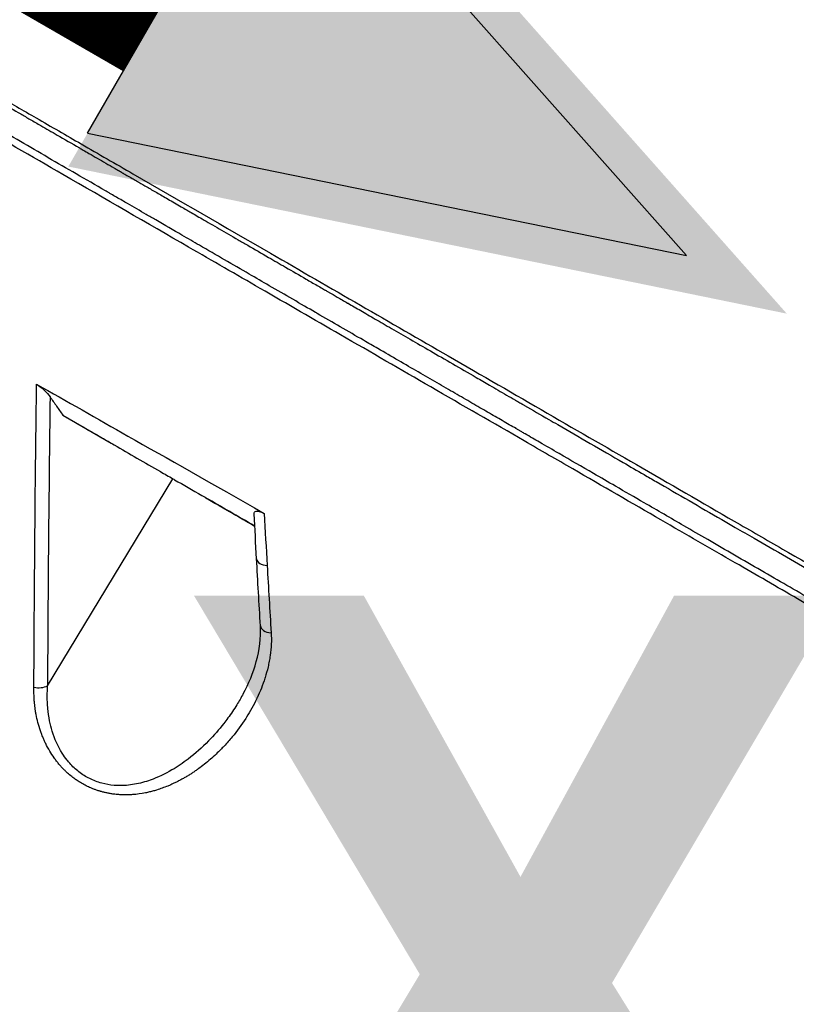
# Model space of a CAD drawing. Header units: millimetres. Extents: x 0 to 4378, y 0 to 2376.
# Tile 633 of 656: x 2643 to 2673, y 1868 to 1906. Entities that reach past the tile are written whole.
import ezdxf

# ---------------------------------------------------------------- set-up
doc = ezdxf.new("R2010")
doc.units = ezdxf.units.MM
doc.header["$LTSCALE"] = 0.2
doc.layers.add('01_Object Line', color=4, linetype='Continuous')
doc.layers.add('14_Mark', color=7, linetype='Continuous', true_color=0xe03c31)
doc.styles.add('Rainbow-5.0 Style', font='malgunsl.ttf')

# ---------------------------------------------------------------- blocks, each defined once
blk = doc.blocks.new('A$C0a0b2bc4')
for p, q in [((-93.401, 1031.705), (-91.502, 1030.609)), ((-94.005, 1021.067), (-89.073, 1029.203))]:
    blk.add_line(p, q)
for centre, major_axis, ratio, start_param, end_param in [((-86.528, 1027.737), (-2.208, 1.275), 0.000011, 0.968253, 1.882716), ((-86.528, 1027.737), (2.208, -1.275), 0.000011, 1.25924, 2.162548), ((564.612, 1445.782), (-444.386, -818.33), 0.582059, 5.527159, 5.529889), ((-85.281, 1026.091), (-0.499, -0.028), 0.593347, 0.021486, 1.372522), ((551.032, 1436.905), (-435.137, -801.078), 0.58213, 5.529952, 5.533564), ((-85.128, 1023.449), (-0.499, -0.03), 0.595351, 0, 0.000029), ((-85.128, 1023.449), (-0.499, -0.03), 0.595351, 0.000029, 1.379263), ((-94.352, 1021.283), (-0.5, 0.002), 0.595219, 1.191339, 2.340317)]:
    blk.add_ellipse(centre, major_axis=major_axis, ratio=ratio, start_param=start_param, end_param=end_param)
for points, knots in [([(-106.31, 1050.053), (-106.126, 1049.947), (-105.939, 1049.839), (-105.748, 1049.729), (-105.547, 1049.613), (-105.341, 1049.494), (-105.131, 1049.373), (-104.941, 1049.263), (-104.746, 1049.15), (-104.548, 1049.036), (-104.542, 1049.033), (-104.537, 1049.029), (-104.531, 1049.026), (-104.33, 1048.91), (-104.126, 1048.792), (-103.917, 1048.671), (-103.713, 1048.554), (-103.506, 1048.434), (-103.294, 1048.312), (-103.237, 1048.278), (-103.179, 1048.245), (-103.121, 1048.212), (-103.088, 1048.192), (-103.054, 1048.173), (-103.02, 1048.153), (-102.913, 1048.091), (-102.806, 1048.029), (-102.697, 1047.967), (-102.497, 1047.851), (-102.294, 1047.734), (-102.088, 1047.615), (-101.771, 1047.431), (-101.446, 1047.244), (-101.113, 1047.052), (-101, 1046.986), (-100.886, 1046.92), (-100.771, 1046.854), (-100.572, 1046.739), (-100.37, 1046.622), (-100.166, 1046.504), (-100.143, 1046.491), (-100.119, 1046.477), (-100.095, 1046.463), (-99.922, 1046.363), (-99.747, 1046.262), (-99.57, 1046.16), (-99.485, 1046.111), (-99.4, 1046.061), (-99.315, 1046.012), (-99.311, 1046.01), (-99.308, 1046.008), (-99.304, 1046.006), (-99.277, 1045.99), (-99.247, 1045.973), (-99.217, 1045.955), (-99.186, 1045.938), (-99.155, 1045.92), (-99.127, 1045.903), (-99.091, 1045.882), (-99.059, 1045.864), (-99.038, 1045.852), (-98.982, 1045.819), (-98.931, 1045.79), (-98.875, 1045.758), (-98.845, 1045.741), (-98.815, 1045.723), (-98.784, 1045.705), (-98.707, 1045.661), (-98.628, 1045.615), (-98.547, 1045.568), (-98.374, 1045.468), (-98.192, 1045.363), (-98, 1045.252), (-97.807, 1045.14), (-97.605, 1045.023), (-97.393, 1044.901), (-97.181, 1044.779), (-96.96, 1044.651), (-96.729, 1044.517), (-96.501, 1044.385), (-96.263, 1044.247), (-96.015, 1044.104), (-95.951, 1044.068), (-95.887, 1044.031), (-95.823, 1043.993), (-95.577, 1043.851), (-95.323, 1043.704), (-95.059, 1043.552), (-94.936, 1043.481), (-94.812, 1043.409), (-94.685, 1043.335), (-94.547, 1043.256), (-94.407, 1043.174), (-94.264, 1043.092), (-94.055, 1042.971), (-93.842, 1042.848), (-93.623, 1042.721), (-93.341, 1042.558), (-93.05, 1042.39), (-92.751, 1042.217), (-92.701, 1042.188), (-92.65, 1042.159), (-92.599, 1042.129), (-92.525, 1042.086), (-92.45, 1042.043), (-92.374, 1041.999), (-92.158, 1041.874), (-91.938, 1041.747), (-91.713, 1041.617), (-91.601, 1041.552), (-91.488, 1041.487), (-91.374, 1041.421), (-91.328, 1041.394), (-91.282, 1041.367), (-91.235, 1041.341), (-91.224, 1041.334), (-91.213, 1041.328), (-91.202, 1041.321), (-91.182, 1041.31), (-91.158, 1041.296), (-91.133, 1041.282), (-91.107, 1041.267), (-91.081, 1041.252), (-91.062, 1041.24), (-91.044, 1041.23), (-91.031, 1041.223), (-91.028, 1041.221), (-90.987, 1041.197), (-90.938, 1041.169), (-90.879, 1041.135), (-90.82, 1041.1), (-90.752, 1041.061), (-90.674, 1041.016), (-90.622, 1040.986), (-90.565, 1040.953), (-90.504, 1040.918), (-90.474, 1040.901), (-90.444, 1040.883), (-90.412, 1040.865), (-90.315, 1040.808), (-90.208, 1040.747), (-90.092, 1040.679), (-89.974, 1040.611), (-89.846, 1040.537), (-89.709, 1040.458), (-89.57, 1040.378), (-89.421, 1040.292), (-89.262, 1040.2), (-89.101, 1040.107), (-88.93, 1040.008), (-88.749, 1039.903), (-88.679, 1039.863), (-88.608, 1039.822), (-88.536, 1039.78), (-88.494, 1039.755), (-88.452, 1039.731), (-88.409, 1039.706), (-88.254, 1039.617), (-88.093, 1039.523), (-87.925, 1039.426), (-87.71, 1039.302), (-87.484, 1039.171), (-87.247, 1039.034), (-87.009, 1038.897), (-86.761, 1038.753), (-86.503, 1038.604), (-86.443, 1038.569), (-86.383, 1038.535), (-86.322, 1038.499), (-86.257, 1038.462), (-86.191, 1038.424), (-86.124, 1038.385), (-85.861, 1038.233), (-85.588, 1038.075), (-85.304, 1037.911), (-85.087, 1037.785), (-84.864, 1037.656), (-84.636, 1037.524), (-84.372, 1037.372), (-84.101, 1037.215), (-83.823, 1037.054), (-83.684, 1036.974), (-83.543, 1036.892), (-83.4, 1036.809), (-83.328, 1036.768), (-83.256, 1036.726), (-83.184, 1036.685), (-83.157, 1036.669), (-83.131, 1036.654), (-83.104, 1036.638), (-83.094, 1036.633), (-83.085, 1036.627), (-83.075, 1036.622), (-83.058, 1036.612), (-83.035, 1036.598), (-83.014, 1036.586), (-82.995, 1036.575), (-82.978, 1036.565), (-82.969, 1036.56), (-82.942, 1036.545), (-82.939, 1036.543), (-82.924, 1036.534), (-82.826, 1036.478), (-82.72, 1036.416), (-82.606, 1036.35), (-82.48, 1036.277), (-82.344, 1036.199), (-82.199, 1036.115), (-82.193, 1036.111), (-82.187, 1036.108), (-82.181, 1036.104), (-82.026, 1036.015), (-81.86, 1035.919), (-81.683, 1035.817), (-81.504, 1035.713), (-81.314, 1035.603), (-81.113, 1035.487), (-80.91, 1035.369), (-80.695, 1035.245), (-80.469, 1035.115), (-80.236, 1034.979), (-79.99, 1034.837), (-79.733, 1034.689), (-79.479, 1034.542), (-79.214, 1034.389), (-78.939, 1034.23), (-78.657, 1034.067), (-78.364, 1033.897), (-78.059, 1033.721), (-77.765, 1033.551), (-77.46, 1033.374), (-77.145, 1033.192), (-76.97, 1033.091), (-76.793, 1032.989), (-76.612, 1032.884), (-76.393, 1032.757), (-76.169, 1032.628), (-75.941, 1032.496), (-75.827, 1032.43), (-75.711, 1032.363), (-75.595, 1032.296), (-75.537, 1032.262), (-75.478, 1032.229), (-75.42, 1032.195), (-75.397, 1032.181), (-75.368, 1032.165), (-75.341, 1032.149), (-75.337, 1032.147), (-75.333, 1032.144), (-75.329, 1032.142), (-75.297, 1032.124), (-75.268, 1032.107), (-75.251, 1032.097), (-75.248, 1032.095), (-75.245, 1032.094), (-75.243, 1032.092), (-74.928, 1031.91), (-74.608, 1031.725), (-74.282, 1031.537), (-74.167, 1031.47), (-74.051, 1031.403), (-73.934, 1031.335), (-73.514, 1031.092), (-73.086, 1030.845), (-72.65, 1030.593), (-72.226, 1030.347), (-71.795, 1030.098), (-71.357, 1029.845), (-71.086, 1029.688), (-70.812, 1029.529), (-70.535, 1029.369), (-70.378, 1029.278), (-70.22, 1029.187), (-70.061, 1029.095), (-69.634, 1028.848), (-69.202, 1028.599), (-68.765, 1028.346), (-68.341, 1028.1), (-67.912, 1027.853), (-67.479, 1027.602), (-67.303, 1027.5), (-67.126, 1027.398), (-66.948, 1027.295), (-66.701, 1027.152), (-66.453, 1027.009), (-66.204, 1026.865), (-65.784, 1026.622), (-65.359, 1026.376), (-64.932, 1026.13), (-64.515, 1025.888), (-64.095, 1025.646), (-63.673, 1025.402), (-63.626, 1025.374), (-63.578, 1025.347), (-63.53, 1025.319), (-63.514, 1025.31), (-63.498, 1025.301), (-63.483, 1025.292), (-63.072, 1025.054), (-62.659, 1024.815), (-62.244, 1024.576), (-61.999, 1024.434), (-61.754, 1024.292), (-61.508, 1024.15), (-61.103, 1023.916), (-60.696, 1023.681), (-60.289, 1023.445), (-60.229, 1023.41), (-60.169, 1023.376), (-60.109, 1023.341), (-59.649, 1023.075), (-59.188, 1022.808), (-58.726, 1022.541), (-58.272, 1022.278), (-57.817, 1022.015), (-57.362, 1021.752), (-57.318, 1021.727), (-57.274, 1021.701), (-57.231, 1021.676), (-56.826, 1021.442), (-56.422, 1021.209), (-56.019, 1020.975), (-55.578, 1020.721), (-55.138, 1020.466), (-54.7, 1020.213), (-54.587, 1020.148), (-54.475, 1020.083), (-54.362, 1020.018), (-54.046, 1019.835), (-53.731, 1019.653), (-53.417, 1019.471), (-52.996, 1019.228), (-52.577, 1018.985), (-52.161, 1018.745), (-52.003, 1018.654), (-51.847, 1018.563), (-51.69, 1018.473), (-51.477, 1018.35), (-51.265, 1018.227), (-51.054, 1018.105), (-51.016, 1018.083), (-50.978, 1018.061), (-50.94, 1018.039), (-50.874, 1018.001), (-50.807, 1017.962), (-50.741, 1017.924), (-50.637, 1017.864), (-50.534, 1017.804), (-50.43, 1017.744)], [0, 0, 0, 0, 0.011661, 0.011661, 0.011661, 0.0239333, 0.0239333, 0.0239333, 0.0350821, 0.0350821, 0.0350821, 0.0354059, 0.0354059, 0.0354059, 0.0467022, 0.0467022, 0.0467022, 0.0577534, 0.0577534, 0.0577534, 0.0607503, 0.0607503, 0.0607503, 0.0625, 0.0625, 0.0625, 0.0679972, 0.0679972, 0.0679972, 0.078125, 0.078125, 0.078125, 0.09375, 0.09375, 0.09375, 0.09908, 0.09908, 0.09908, 0.1083025, 0.1083025, 0.1083025, 0.109375, 0.109375, 0.109375, 0.1171875, 0.1171875, 0.1171875, 0.1209386, 0.1209386, 0.1209386, 0.1210938, 0.1210938, 0.1210938, 0.1222584, 0.1222584, 0.1222584, 0.123429, 0.123429, 0.123429, 0.1249139, 0.1249139, 0.1249139, 0.1290167, 0.1290167, 0.1290167, 0.1312453, 0.1312453, 0.1312453, 0.1368168, 0.1368168, 0.1368168, 0.1487201, 0.1487201, 0.1487201, 0.1606847, 0.1606847, 0.1606847, 0.1726306, 0.1726306, 0.1726306, 0.1844657, 0.1844657, 0.1844657, 0.1875, 0.1875, 0.1875, 0.1990051, 0.1990051, 0.1990051, 0.2043629, 0.2043629, 0.2043629, 0.2102046, 0.2102046, 0.2102046, 0.21875, 0.21875, 0.21875, 0.2297866, 0.2297866, 0.2297866, 0.2316491, 0.2316491, 0.2316491, 0.234375, 0.234375, 0.234375, 0.2421875, 0.2421875, 0.2421875, 0.2460938, 0.2460938, 0.2460938, 0.247666, 0.247666, 0.247666, 0.2480469, 0.2480469, 0.2480469, 0.2486974, 0.2486974, 0.2486974, 0.2493816, 0.2493816, 0.2493816, 0.25, 0.25, 0.25, 0.2582373, 0.2582373, 0.2582373, 0.2665183, 0.2665183, 0.2665183, 0.2721341, 0.2721341, 0.2721341, 0.2748552, 0.2748552, 0.2748552, 0.2832604, 0.2832604, 0.2832604, 0.2917918, 0.2917918, 0.2917918, 0.300406, 0.300406, 0.300406, 0.3091533, 0.3091533, 0.3091533, 0.3125, 0.3125, 0.3125, 0.3144351, 0.3144351, 0.3144351, 0.3214271, 0.3214271, 0.3214271, 0.3304153, 0.3304153, 0.3304153, 0.3394323, 0.3394323, 0.3394323, 0.3415145, 0.3415145, 0.3415145, 0.34375, 0.34375, 0.34375, 0.3525944, 0.3525944, 0.3525944, 0.359375, 0.359375, 0.359375, 0.3671875, 0.3671875, 0.3671875, 0.3710937, 0.3710937, 0.3710937, 0.3730469, 0.3730469, 0.3730469, 0.3737652, 0.3737652, 0.3737652, 0.3740234, 0.3740234, 0.3740234, 0.3744853, 0.3744853, 0.3744853, 0.3749146, 0.3749146, 0.3749146, 0.3763397, 0.3763397, 0.3763397, 0.3858084, 0.3858084, 0.3858084, 0.3962934, 0.3962934, 0.3962934, 0.396733, 0.396733, 0.396733, 0.4078902, 0.4078902, 0.4078902, 0.4192071, 0.4192071, 0.4192071, 0.4306891, 0.4306891, 0.4306891, 0.4425915, 0.4425915, 0.4425915, 0.4543333, 0.4543333, 0.4543333, 0.4663363, 0.4663363, 0.4663363, 0.4779481, 0.4779481, 0.4779481, 0.484375, 0.484375, 0.484375, 0.4921875, 0.4921875, 0.4921875, 0.4960937, 0.4960937, 0.4960937, 0.4980469, 0.4980469, 0.4980469, 0.4988177, 0.4988177, 0.4988177, 0.4989313, 0.4989313, 0.4989313, 0.4998287, 0.4998287, 0.4998287, 0.5, 0.5, 0.5, 0.5230626, 0.5230626, 0.5230626, 0.53125, 0.53125, 0.53125, 0.5607345, 0.5607345, 0.5607345, 0.589414, 0.589414, 0.589414, 0.6071965, 0.6071965, 0.6071965, 0.6173194, 0.6173194, 0.6173194, 0.6445007, 0.6445007, 0.6445007, 0.6708755, 0.6708755, 0.6708755, 0.6816182, 0.6816182, 0.6816182, 0.6965258, 0.6965258, 0.6965258, 0.7217089, 0.7217089, 0.7217089, 0.7462989, 0.7462989, 0.7462989, 0.7490766, 0.7490766, 0.7490766, 0.75, 0.75, 0.75, 0.7738919, 0.7738919, 0.7738919, 0.7880059, 0.7880059, 0.7880059, 0.8112513, 0.8112513, 0.8112513, 0.8146629, 0.8146629, 0.8146629, 0.8408928, 0.8408928, 0.8408928, 0.8667147, 0.8667147, 0.8667147, 0.8691987, 0.8691987, 0.8691987, 0.892148, 0.892148, 0.892148, 0.9172113, 0.9172113, 0.9172113, 0.9236579, 0.9236579, 0.9236579, 0.9417606, 0.9417606, 0.9417606, 0.9660294, 0.9660294, 0.9660294, 0.9751912, 0.9751912, 0.9751912, 0.987671, 0.987671, 0.987671, 0.9899061, 0.9899061, 0.9899061, 0.9938528, 0.9938528, 0.9938528, 1, 1, 1, 1]), ([(-105.995, 1050.062), (-105.958, 1050.04), (-105.942, 1050.031), (-105.891, 1050.001), (-105.864, 1049.986), (-105.785, 1049.94), (-105.733, 1049.91), (-105.574, 1049.818), (-105.468, 1049.757), (-105.147, 1049.572), (-104.931, 1049.447), (-104.277, 1049.07), (-103.833, 1048.813), (-102.474, 1048.028), (-101.54, 1047.489), (-99.946, 1046.569), (-99.298, 1046.195), (-97.769, 1045.312), (-96.882, 1044.8), (-95.475, 1043.988), (-94.962, 1043.691), (-93.857, 1043.054), (-93.267, 1042.713), (-91.998, 1041.98), (-91.321, 1041.589), (-88.831, 1040.152), (-87.023, 1039.108), (-82.856, 1036.702), (-80.51, 1035.348), (-75.6, 1032.513), (-73.045, 1031.037), (-69.289, 1028.869), (-68.001, 1028.125), (-66.11, 1027.033), (-65.477, 1026.668), (-63.493, 1025.523), (-62.176, 1024.762), (-59.38, 1023.148), (-57.919, 1022.304), (-55.625, 1020.98), (-54.753, 1020.476), (-53.033, 1019.483), (-52.191, 1018.997), (-51.179, 1018.413), (-50.978, 1018.297), (-50.661, 1018.114), (-50.514, 1018.029), (-50.268, 1017.887), (-50.137, 1017.811), (-49.871, 1017.658), (-49.804, 1017.619), (-49.44, 1017.409), (-49.308, 1017.333), (-49.106, 1017.216), (-49.035, 1017.175), (-48.843, 1017.064), (-48.724, 1016.995), (-48.446, 1016.835), (-48.294, 1016.747), (-47.93, 1016.537), (-47.695, 1016.401), (-46.52, 1015.723), (-45.625, 1015.206), (-44.33, 1014.458), (-43.887, 1014.203), (-42.647, 1013.487), (-41.9, 1013.055), (-40.61, 1012.311), (-40.056, 1011.991), (-39.348, 1011.582), (-39.14, 1011.462), (-38.57, 1011.133), (-38.251, 1010.948), (-37.759, 1010.664), (-37.578, 1010.56), (-37.343, 1010.424), (-37.282, 1010.389), (-37.277, 1010.386), (-37.277, 1010.386), (-37.277, 1010.386)], [0.000001, 0.000001, 0.000001, 0.000001, 0.015698, 0.015698, 0.031818, 0.031818, 0.064059, 0.064059, 0.128532, 0.128532, 0.257452, 0.257452, 0.515099, 0.515099, 1.03173, 1.03173, 1.376496, 1.376496, 1.83577, 1.83577, 2.097678, 2.097678, 2.396491, 2.396491, 2.737987, 2.737987, 3.650672, 3.650672, 4.866181, 4.866181, 6.274758, 6.274758, 7.036133, 7.036133, 7.4269, 7.4269, 8.279336, 8.279336, 9.300988, 9.300988, 9.960545, 9.960545, 10.647335, 10.647335, 10.810675, 10.810675, 10.926622, 10.926622, 11.059277, 11.059277, 11.195672, 11.195672, 11.271859, 11.271859, 11.313665, 11.313665, 11.383447, 11.383447, 11.476764, 11.476764, 11.651474, 11.651474, 12.36503, 12.36503, 12.758964, 12.758964, 13.517543, 13.517543, 14.21455, 14.21455, 14.534408, 14.534408, 15.158677, 15.158677, 15.738265, 15.738265, 16.275772, 16.275772, 16.296435, 16.296435, 16.296435, 16.296435]), ([(-50.392, 1016.605), (-50.955, 1016.931), (-51.533, 1017.266), (-52.716, 1017.95), (-53.322, 1018.301), (-54.562, 1019.018), (-55.196, 1019.386), (-56.49, 1020.135), (-57.151, 1020.517), (-58.497, 1021.296), (-59.183, 1021.693), (-60.442, 1022.421), (-61.01, 1022.75), (-61.716, 1023.159), (-61.848, 1023.235), (-62.617, 1023.68), (-63.262, 1024.053), (-64.578, 1024.815), (-65.25, 1025.204), (-66.621, 1025.997), (-67.321, 1026.402), (-68.34, 1026.992), (-68.654, 1027.173), (-69.487, 1027.656), (-70.009, 1027.958), (-70.908, 1028.478), (-71.283, 1028.695), (-71.948, 1029.08), (-72.238, 1029.248), (-72.976, 1029.675), (-73.427, 1029.936), (-74.133, 1030.345), (-74.389, 1030.493), (-74.834, 1030.75), (-75.023, 1030.86), (-75.258, 1030.996), (-75.303, 1031.022), (-75.376, 1031.064), (-75.409, 1031.083), (-75.474, 1031.121), (-75.507, 1031.14), (-75.547, 1031.163), (-75.559, 1031.17), (-75.57, 1031.176), (-75.571, 1031.177), (-75.743, 1031.277), (-75.924, 1031.381), (-76.297, 1031.597), (-76.489, 1031.708), (-76.888, 1031.939), (-77.095, 1032.059), (-77.523, 1032.307), (-77.744, 1032.435), (-78.201, 1032.699), (-78.436, 1032.835), (-78.917, 1033.114), (-79.164, 1033.257), (-79.67, 1033.55), (-79.93, 1033.7), (-80.46, 1034.007), (-80.731, 1034.164), (-81.193, 1034.431), (-81.38, 1034.539), (-81.867, 1034.822), (-82.173, 1034.998), (-82.784, 1035.352), (-83.089, 1035.529), (-83.419, 1035.72), (-83.437, 1035.73), (-83.748, 1035.91), (-84.049, 1036.084), (-84.657, 1036.437), (-84.965, 1036.615), (-85.539, 1036.947), (-85.804, 1037.101), (-86.389, 1037.439), (-86.711, 1037.626), (-87.362, 1038.003), (-87.691, 1038.193), (-88.252, 1038.518), (-88.481, 1038.65), (-89.052, 1038.98), (-89.396, 1039.18), (-89.872, 1039.456), (-90, 1039.529), (-90.369, 1039.743), (-90.612, 1039.884), (-90.928, 1040.066), (-90.999, 1040.108), (-91.143, 1040.191), (-91.215, 1040.233), (-91.359, 1040.317), (-91.431, 1040.358), (-91.536, 1040.418), (-91.57, 1040.438), (-91.643, 1040.481), (-91.683, 1040.504), (-92.112, 1040.752), (-92.495, 1040.974), (-93.246, 1041.409), (-93.614, 1041.622), (-94.346, 1042.045), (-94.709, 1042.255), (-95.43, 1042.673), (-95.787, 1042.88), (-96.501, 1043.292), (-96.856, 1043.498), (-97.559, 1043.905), (-97.907, 1044.106), (-98.598, 1044.506), (-98.941, 1044.704), (-99.509, 1045.033), (-99.738, 1045.165), (-100.267, 1045.471), (-100.564, 1045.643), (-100.882, 1045.827), (-100.91, 1045.843), (-101.235, 1046.032), (-101.526, 1046.2), (-102.098, 1046.53), (-102.378, 1046.693), (-102.932, 1047.013), (-103.204, 1047.17), (-103.599, 1047.398), (-103.727, 1047.472), (-104.041, 1047.654), (-104.226, 1047.761), (-104.589, 1047.97), (-104.767, 1048.073), (-105.119, 1048.277), (-105.292, 1048.377), (-105.634, 1048.574), (-105.802, 1048.672), (-106.134, 1048.863), (-106.298, 1048.958), (-106.619, 1049.143), (-106.778, 1049.235), (-106.993, 1049.359), (-107.053, 1049.394), (-107.113, 1049.428)], [0, 0, 0, 0, 0.0414469, 0.0414469, 0.0830494, 0.0830494, 0.1249008, 0.1249008, 0.1668944, 0.1668944, 0.2091227, 0.2091227, 0.2431558, 0.2431558, 0.2509379, 0.2509379, 0.2884331, 0.2884331, 0.3266289, 0.3266289, 0.3655753, 0.3655753, 0.3827867, 0.3827867, 0.4111135, 0.4111135, 0.4312236, 0.4312236, 0.4466558, 0.4466558, 0.4704458, 0.4704458, 0.4838416, 0.4838416, 0.4937454, 0.4937454, 0.4960937, 0.4960937, 0.4975622, 0.4975622, 0.4990924, 0.4990924, 0.4998798, 0.4998798, 0.5, 0.5, 0.515625, 0.515625, 0.530681, 0.530681, 0.5455116, 0.5455116, 0.5601173, 0.5601173, 0.5745008, 0.5745008, 0.5885568, 0.5885568, 0.6024334, 0.6024334, 0.616041, 0.616041, 0.625, 0.625, 0.6389674, 0.6389674, 0.6521907, 0.6521907, 0.6529348, 0.6529348, 0.6653133, 0.6653133, 0.6774557, 0.6774557, 0.6875, 0.6875, 0.6992974, 0.6992974, 0.7108979, 0.7108979, 0.71875, 0.71875, 0.7302216, 0.7302216, 0.734375, 0.734375, 0.7421875, 0.7421875, 0.7443878, 0.7443878, 0.7465782, 0.7465782, 0.7488369, 0.7488369, 0.75, 0.75, 0.7513839, 0.7513839, 0.7649249, 0.7649249, 0.7782838, 0.7782838, 0.7918729, 0.7918729, 0.8057075, 0.8057075, 0.8199553, 0.8199553, 0.8344527, 0.8344527, 0.849373, 0.849373, 0.8597114, 0.8597114, 0.8736746, 0.8736746, 0.875, 0.875, 0.8893851, 0.8893851, 0.9040038, 0.9040038, 0.9189904, 0.9189904, 0.9263298, 0.9263298, 0.937311, 0.937311, 0.9484587, 0.9484587, 0.959783, 0.959783, 0.9713927, 0.9713927, 0.9831792, 0.9831792, 0.9952444, 0.9952444, 1, 1, 1, 1]), ([(-49.901, 1016.057), (-49.933, 1016.076), (-49.965, 1016.095), (-50.031, 1016.133), (-50.062, 1016.151), (-50.16, 1016.207), (-50.226, 1016.245), (-50.422, 1016.359), (-50.554, 1016.434), (-50.775, 1016.562), (-50.864, 1016.614), (-51.31, 1016.871), (-51.673, 1017.081), (-52.289, 1017.436), (-52.538, 1017.58), (-53.125, 1017.919), (-53.465, 1018.116), (-54.27, 1018.58), (-54.738, 1018.851), (-55.85, 1019.493), (-56.501, 1019.868), (-58.051, 1020.763), (-58.962, 1021.29), (-60.432, 1022.138), (-60.976, 1022.452), (-62.157, 1023.134), (-62.796, 1023.503), (-63.793, 1024.079), (-64.143, 1024.281), (-65.301, 1024.949), (-66.121, 1025.423), (-67.91, 1026.456), (-68.883, 1027.017), (-71.006, 1028.243), (-72.163, 1028.911), (-73.97, 1029.955), (-74.605, 1030.321), (-76.452, 1031.388), (-77.68, 1032.097), (-80.094, 1033.49), (-81.277, 1034.173), (-83.521, 1035.469), (-84.577, 1036.079), (-86.574, 1037.231), (-87.511, 1037.772), (-90.097, 1039.265), (-91.751, 1040.22), (-94.634, 1041.885), (-95.861, 1042.593), (-97.988, 1043.822), (-98.891, 1044.343), (-100.445, 1045.24), (-101.104, 1045.621), (-102.727, 1046.557), (-103.676, 1047.106), (-105.058, 1047.903), (-105.51, 1048.164), (-106.176, 1048.549), (-106.396, 1048.676), (-106.723, 1048.865), (-106.831, 1048.927), (-106.993, 1049.021), (-107.047, 1049.052), (-107.127, 1049.098), (-107.154, 1049.114), (-107.207, 1049.144), (-107.234, 1049.16), (-107.261, 1049.175)], [-7.729646, -7.729646, -7.729646, -7.729646, -7.7105, -7.7105, -7.690784, -7.690784, -7.652085, -7.652085, -7.574411, -7.574411, -7.52262, -7.52262, -7.315388, -7.315388, -7.177354, -7.177354, -6.993313, -6.993313, -6.748015, -6.748015, -6.420978, -6.420978, -5.985072, -5.985072, -5.73644, -5.73644, -5.452577, -5.452577, -5.301087, -5.301087, -4.95462, -4.95462, -4.558517, -4.558517, -4.106103, -4.106103, -3.864795, -3.864795, -3.410322, -3.410322, -2.984789, -2.984789, -2.612354, -2.612354, -2.286343, -2.286343, -1.715455, -1.715455, -1.286664, -1.286664, -0.965099, -0.965099, -0.723763, -0.723763, -0.361864, -0.361864, -0.180905, -0.180905, -0.090468, -0.090468, -0.045241, -0.045241, -0.022623, -0.022623, -0.011312, -0.011312, -0.000001, -0.000001, -0.000001, -0.000001]), ([(-94.538, 1021.007), (-94.534, 1022.103), (-94.528, 1023.199), (-94.52, 1024.296), (-94.501, 1027.166), (-94.472, 1030.041), (-94.434, 1032.922)], [0, 0, 0, 0, 0.2372022, 0.2372022, 0.2372022, 0.8578116, 0.8578116, 0.8578116, 0.8578116]), ([(-94.434, 1032.922), (-94.41, 1032.909), (-94.387, 1032.894), (-94.339, 1032.862), (-94.315, 1032.843), (-94.242, 1032.787), (-94.191, 1032.742), (-94.05, 1032.608), (-93.964, 1032.512), (-93.902, 1032.423)], [0.00000022, 0.00000022, 0.00000022, 0.00000022, 0.00809349, 0.00809349, 0.01746003, 0.01746003, 0.03766224, 0.03766224, 0.07481585, 0.07481585, 0.07481585, 0.07481585]), ([(-94.434, 1032.922), (-93.276, 1032.276), (-92.023, 1031.555), (-89.351, 1030.038), (-87.492, 1029.002), (-85.479, 1027.84)], [0.0000044, 0.0000044, 0.0000044, 0.0000044, 0.3995554, 0.3995554, 0.9019012, 0.9019012, 0.9019012, 0.9019012]), ([(-93.902, 1032.423), (-93.818, 1032.304), (-93.735, 1032.184), (-93.568, 1031.944), (-93.484, 1031.825), (-93.401, 1031.705)], [-0.1435856, -0.1435856, -0.1435856, -0.1435856, -0.0718018, -0.0718018, -0.0000074, -0.0000074, -0.0000074, -0.0000074]), ([(-93.401, 1031.705), (-93.17, 1031.572), (-92.939, 1031.438), (-92.708, 1031.305), (-92.428, 1031.143), (-92.147, 1030.981), (-91.867, 1030.819), (-91.705, 1030.726), (-91.543, 1030.632), (-91.381, 1030.539), (-91.082, 1030.366), (-90.783, 1030.194), (-90.485, 1030.021), (-90.178, 1029.844), (-89.871, 1029.667), (-89.564, 1029.49), (-89.4, 1029.395), (-89.235, 1029.3), (-89.071, 1029.205), (-89.049, 1029.192), (-89.027, 1029.18), (-89.005, 1029.167), (-88.648, 1028.961), (-88.292, 1028.755), (-87.937, 1028.55), (-87.592, 1028.351), (-87.248, 1028.153), (-86.905, 1027.955), (-86.584, 1027.769), (-86.262, 1027.583), (-85.942, 1027.398), (-85.911, 1027.381), (-85.881, 1027.363), (-85.85, 1027.345)], [0.0000111, 0.0000111, 0.0000111, 0.0000111, 0.0856069, 0.0856069, 0.0856069, 0.189527, 0.189527, 0.189527, 0.2496691, 0.2496691, 0.2496691, 0.3608437, 0.3608437, 0.3608437, 0.4752519, 0.4752519, 0.4752519, 0.5366951, 0.5366951, 0.5366951, 0.5448948, 0.5448948, 0.5448948, 0.6781774, 0.6781774, 0.6781774, 0.8073979, 0.8073979, 0.8073979, 0.928711, 0.928711, 0.928711, 0.9403381, 0.9403381, 0.9403381, 0.9403381]), ([(-87.785, 1028.462), (-87.638, 1028.378), (-87.487, 1028.29), (-87.332, 1028.201), (-86.851, 1027.923), (-86.338, 1027.627), (-85.85, 1027.345)], [0.1761034, 0.1761034, 0.1761034, 0.1761034, 0.2258063, 0.2258063, 0.2258063, 0.3804502, 0.3804502, 0.3804502, 0.3804502]), ([(-85.877, 1027.83), (-85.878, 1027.854), (-85.874, 1027.876), (-85.849, 1027.921), (-85.823, 1027.931), (-85.778, 1027.939), (-85.751, 1027.938), (-85.69, 1027.928), (-85.659, 1027.92), (-85.602, 1027.9), (-85.577, 1027.889), (-85.527, 1027.866), (-85.503, 1027.853), (-85.479, 1027.84)], [0.0697969, 0.0697969, 0.0697969, 0.0697969, 0.0865651, 0.0865651, 0.1116531, 0.1116531, 0.1354205, 0.1354205, 0.1544738, 0.1544738, 0.1686229, 0.1686229, 0.1826471, 0.1826471, 0.1826471, 0.1826471]), ([(-86.307, 1020.745), (-86.087, 1021.151), (-85.909, 1021.577), (-85.664, 1022.471), (-85.598, 1022.945), (-85.627, 1023.419)], [0, 0, 0, 0, 0.1792928, 0.1792928, 0.3659079, 0.3659079, 0.3659079, 0.3659079]), ([(-85.205, 1023.152), (-85.187, 1022.858), (-85.202, 1022.553), (-85.244, 1022.255), (-85.255, 1022.179), (-85.268, 1022.104), (-85.282, 1022.029), (-85.296, 1021.954), (-85.312, 1021.879), (-85.329, 1021.805), (-85.362, 1021.661), (-85.401, 1021.522), (-85.443, 1021.39), (-85.446, 1021.379), (-85.449, 1021.369), (-85.453, 1021.358), (-85.536, 1021.099), (-85.639, 1020.84), (-85.757, 1020.59), (-85.762, 1020.58), (-85.766, 1020.57), (-85.771, 1020.561), (-85.892, 1020.306), (-86.029, 1020.06), (-86.175, 1019.829), (-86.185, 1019.813), (-86.195, 1019.798), (-86.205, 1019.783), (-86.37, 1019.525), (-86.544, 1019.287), (-86.736, 1019.054), (-86.838, 1018.932), (-86.944, 1018.811), (-87.058, 1018.69), (-87.103, 1018.642), (-87.15, 1018.595), (-87.197, 1018.547), (-87.253, 1018.491), (-87.31, 1018.436), (-87.367, 1018.382), (-87.518, 1018.239), (-87.673, 1018.105), (-87.83, 1017.98), (-87.912, 1017.915), (-87.991, 1017.855), (-88.072, 1017.797), (-88.111, 1017.769), (-88.15, 1017.742), (-88.191, 1017.714), (-88.23, 1017.687), (-88.27, 1017.66), (-88.311, 1017.634), (-88.35, 1017.608), (-88.39, 1017.582), (-88.432, 1017.556), (-88.454, 1017.543), (-88.477, 1017.529), (-88.5, 1017.515), (-88.543, 1017.489), (-88.585, 1017.464), (-88.628, 1017.44), (-88.67, 1017.416), (-88.711, 1017.393), (-88.753, 1017.37), (-88.795, 1017.348), (-88.837, 1017.326), (-88.879, 1017.305), (-88.887, 1017.301), (-88.896, 1017.296), (-88.905, 1017.292), (-88.945, 1017.271), (-88.986, 1017.251), (-89.028, 1017.232), (-89.068, 1017.213), (-89.109, 1017.194), (-89.15, 1017.176), (-89.19, 1017.158), (-89.231, 1017.141), (-89.273, 1017.123), (-89.419, 1017.063), (-89.565, 1017.01), (-89.711, 1016.966), (-89.741, 1016.956), (-89.769, 1016.948), (-89.798, 1016.94), (-89.808, 1016.937), (-89.819, 1016.934), (-89.829, 1016.931), (-89.856, 1016.923), (-89.884, 1016.916), (-89.911, 1016.909), (-89.938, 1016.902), (-89.965, 1016.895), (-89.994, 1016.888), (-90.02, 1016.882), (-90.047, 1016.876), (-90.076, 1016.869), (-90.099, 1016.864), (-90.123, 1016.859), (-90.149, 1016.854), (-90.32, 1016.819), (-90.489, 1016.796), (-90.658, 1016.784), (-90.687, 1016.782), (-90.715, 1016.78), (-90.742, 1016.779), (-90.77, 1016.777), (-90.797, 1016.776), (-90.824, 1016.775), (-90.835, 1016.775), (-90.846, 1016.775), (-90.858, 1016.775), (-90.909, 1016.774), (-90.961, 1016.774), (-91.018, 1016.775), (-91.044, 1016.776), (-91.071, 1016.776), (-91.099, 1016.778), (-91.118, 1016.779), (-91.138, 1016.78), (-91.159, 1016.781), (-91.206, 1016.784), (-91.253, 1016.788), (-91.298, 1016.792), (-91.333, 1016.796), (-91.368, 1016.8), (-91.402, 1016.804), (-91.449, 1016.81), (-91.495, 1016.817), (-91.54, 1016.825), (-91.583, 1016.833), (-91.625, 1016.841), (-91.667, 1016.85), (-91.709, 1016.858), (-91.751, 1016.868), (-91.793, 1016.878), (-91.834, 1016.889), (-91.875, 1016.9), (-91.917, 1016.912), (-91.927, 1016.915), (-91.938, 1016.918), (-91.948, 1016.921), (-91.988, 1016.933), (-92.029, 1016.946), (-92.07, 1016.961), (-92.108, 1016.974), (-92.147, 1016.988), (-92.187, 1017.003), (-92.224, 1017.018), (-92.262, 1017.033), (-92.301, 1017.05), (-92.361, 1017.075), (-92.421, 1017.103), (-92.48, 1017.132), (-92.542, 1017.163), (-92.603, 1017.197), (-92.663, 1017.232), (-92.723, 1017.267), (-92.782, 1017.304), (-92.841, 1017.343), (-92.883, 1017.371), (-92.924, 1017.4), (-92.965, 1017.43), (-93.08, 1017.515), (-93.189, 1017.607), (-93.29, 1017.703), (-93.324, 1017.736), (-93.358, 1017.77), (-93.391, 1017.803), (-93.399, 1017.812), (-93.407, 1017.82), (-93.415, 1017.828), (-93.446, 1017.862), (-93.478, 1017.897), (-93.509, 1017.933), (-93.541, 1017.969), (-93.572, 1018.007), (-93.603, 1018.045), (-93.635, 1018.084), (-93.666, 1018.125), (-93.696, 1018.166), (-93.711, 1018.186), (-93.726, 1018.207), (-93.741, 1018.228), (-93.803, 1018.316), (-93.861, 1018.406), (-93.914, 1018.494), (-93.974, 1018.595), (-94.027, 1018.695), (-94.074, 1018.791), (-94.095, 1018.835), (-94.115, 1018.878), (-94.134, 1018.92), (-94.154, 1018.965), (-94.174, 1019.011), (-94.193, 1019.058), (-94.205, 1019.087), (-94.216, 1019.116), (-94.227, 1019.145), (-94.246, 1019.194), (-94.264, 1019.244), (-94.281, 1019.294), (-94.356, 1019.512), (-94.413, 1019.734), (-94.451, 1019.938), (-94.455, 1019.961), (-94.459, 1019.983), (-94.463, 1020.004), (-94.468, 1020.031), (-94.472, 1020.058), (-94.477, 1020.085), (-94.483, 1020.123), (-94.488, 1020.162), (-94.494, 1020.201), (-94.499, 1020.24), (-94.504, 1020.278), (-94.508, 1020.317), (-94.512, 1020.356), (-94.516, 1020.395), (-94.519, 1020.433), (-94.522, 1020.461), (-94.524, 1020.489), (-94.526, 1020.516), (-94.527, 1020.527), (-94.527, 1020.537), (-94.528, 1020.548), (-94.53, 1020.579), (-94.532, 1020.61), (-94.533, 1020.641), (-94.536, 1020.715), (-94.538, 1020.789), (-94.538, 1020.872), (-94.539, 1020.908), (-94.539, 1020.945), (-94.538, 1020.985), (-94.538, 1020.992), (-94.538, 1021), (-94.538, 1021.007)], [0, 0, 0, 0, 0.0606097, 0.0606097, 0.0606097, 0.0760926, 0.0760926, 0.0760926, 0.0917898, 0.0917898, 0.0917898, 0.1225414, 0.1225414, 0.1225414, 0.125, 0.125, 0.125, 0.185671, 0.185671, 0.185671, 0.1880403, 0.1880403, 0.1880403, 0.25, 0.25, 0.25, 0.2541675, 0.2541675, 0.2541675, 0.3239194, 0.3239194, 0.3239194, 0.3605055, 0.3605055, 0.3605055, 0.375, 0.375, 0.375, 0.3920699, 0.3920699, 0.3920699, 0.4375, 0.4375, 0.4375, 0.4610182, 0.4610182, 0.4610182, 0.4724516, 0.4724516, 0.4724516, 0.4836295, 0.4836295, 0.4836295, 0.4943265, 0.4943265, 0.4943265, 0.5, 0.5, 0.5, 0.510606, 0.510606, 0.510606, 0.5212304, 0.5212304, 0.5212304, 0.5317597, 0.5317597, 0.5317597, 0.5339079, 0.5339079, 0.5339079, 0.5439621, 0.5439621, 0.5439621, 0.5534615, 0.5534615, 0.5534615, 0.5625, 0.5625, 0.5625, 0.59375, 0.59375, 0.59375, 0.6000797, 0.6000797, 0.6000797, 0.6024545, 0.6024545, 0.6024545, 0.6086674, 0.6086674, 0.6086674, 0.6147125, 0.6147125, 0.6147125, 0.6203648, 0.6203648, 0.6203648, 0.625, 0.625, 0.625, 0.65625, 0.65625, 0.65625, 0.6616327, 0.6616327, 0.6616327, 0.6670453, 0.6670453, 0.6670453, 0.6693115, 0.6693115, 0.6693115, 0.6795832, 0.6795832, 0.6795832, 0.6843068, 0.6843068, 0.6843068, 0.6875, 0.6875, 0.6875, 0.6949011, 0.6949011, 0.6949011, 0.7005456, 0.7005456, 0.7005456, 0.7082314, 0.7082314, 0.7082314, 0.7154474, 0.7154474, 0.7154474, 0.7225734, 0.7225734, 0.7225734, 0.7295267, 0.7295267, 0.7295267, 0.7312887, 0.7312887, 0.7312887, 0.7379202, 0.7379202, 0.7379202, 0.7441227, 0.7441227, 0.7441227, 0.75, 0.75, 0.75, 0.7591085, 0.7591085, 0.7591085, 0.768686, 0.768686, 0.768686, 0.7781797, 0.7781797, 0.7781797, 0.7850609, 0.7850609, 0.7850609, 0.8042655, 0.8042655, 0.8042655, 0.8108796, 0.8108796, 0.8108796, 0.8125, 0.8125, 0.8125, 0.8190163, 0.8190163, 0.8190163, 0.8256556, 0.8256556, 0.8256556, 0.8325276, 0.8325276, 0.8325276, 0.8359779, 0.8359779, 0.8359779, 0.8506488, 0.8506488, 0.8506488, 0.8673146, 0.8673146, 0.8673146, 0.875, 0.875, 0.875, 0.883205, 0.883205, 0.883205, 0.8882626, 0.8882626, 0.8882626, 0.8966706, 0.8966706, 0.8966706, 0.9334822, 0.9334822, 0.9334822, 0.9375, 0.9375, 0.9375, 0.9423621, 0.9423621, 0.9423621, 0.9492937, 0.9492937, 0.9492937, 0.9562254, 0.9562254, 0.9562254, 0.9633498, 0.9633498, 0.9633498, 0.96875, 0.96875, 0.96875, 0.9708858, 0.9708858, 0.9708858, 0.9771847, 0.9771847, 0.9771847, 0.9922363, 0.9922363, 0.9922363, 0.9987827, 0.9987827, 0.9987827, 1, 1, 1, 1]), ([(-94.014, 1020.609), (-94.014, 1020.65), (-94.014, 1020.691), (-94.012, 1020.768), (-94.011, 1020.803), (-94.009, 1020.87), (-94.008, 1020.902), (-94.007, 1020.962), (-94.006, 1020.99), (-94.006, 1021.035), (-94.005, 1021.051), (-94.005, 1021.067)], [0, 0, 0, 0, 0.271734, 0.271734, 0.503482, 0.503482, 0.710548, 0.710548, 0.89393, 0.89393, 1, 1, 1, 1]), ([(-86.307, 1020.745), (-86.386, 1020.6), (-86.469, 1020.458), (-86.556, 1020.317), (-86.666, 1020.141), (-86.783, 1019.968), (-86.907, 1019.799), (-86.96, 1019.725), (-87.015, 1019.653), (-87.071, 1019.581), (-87.257, 1019.344), (-87.458, 1019.113), (-87.671, 1018.895), (-87.921, 1018.64), (-88.188, 1018.4), (-88.474, 1018.182), (-88.675, 1018.028), (-88.886, 1017.885), (-89.11, 1017.755), (-89.381, 1017.597), (-89.663, 1017.462), (-89.961, 1017.356), (-90.061, 1017.321), (-90.162, 1017.289), (-90.265, 1017.261), (-90.47, 1017.205), (-90.681, 1017.166), (-90.895, 1017.149), (-91.055, 1017.137), (-91.22, 1017.136), (-91.385, 1017.15), (-91.549, 1017.164), (-91.712, 1017.192), (-91.873, 1017.236), (-92.033, 1017.279), (-92.193, 1017.34), (-92.343, 1017.414), (-92.493, 1017.488), (-92.634, 1017.576), (-92.767, 1017.678), (-92.9, 1017.78), (-93.022, 1017.895), (-93.131, 1018.017), (-93.166, 1018.057), (-93.201, 1018.098), (-93.234, 1018.14), (-93.302, 1018.227), (-93.366, 1018.318), (-93.424, 1018.41), (-93.597, 1018.685), (-93.724, 1018.975), (-93.817, 1019.275), (-93.86, 1019.414), (-93.894, 1019.552), (-93.922, 1019.69), (-93.954, 1019.851), (-93.977, 1020.012), (-93.992, 1020.173), (-93.999, 1020.248), (-94.005, 1020.322), (-94.008, 1020.396), (-94.012, 1020.467), (-94.015, 1020.539), (-94.014, 1020.609)], [0.2223445, 0.2223445, 0.2223445, 0.2223445, 0.2582563, 0.2582563, 0.2582563, 0.3033496, 0.3033496, 0.3033496, 0.3228204, 0.3228204, 0.3228204, 0.3873844, 0.3873844, 0.3873844, 0.4631683, 0.4631683, 0.4631683, 0.5165126, 0.5165126, 0.5165126, 0.5810767, 0.5810767, 0.5810767, 0.6026554, 0.6026554, 0.6026554, 0.6456407, 0.6456407, 0.6456407, 0.6779228, 0.6779228, 0.6779228, 0.7102048, 0.7102048, 0.7102048, 0.7424869, 0.7424869, 0.7424869, 0.7747689, 0.7747689, 0.7747689, 0.8070509, 0.8070509, 0.8070509, 0.8175676, 0.8175676, 0.8175676, 0.839333, 0.839333, 0.839333, 0.903897, 0.903897, 0.903897, 0.9336795, 0.9336795, 0.9336795, 0.9684611, 0.9684611, 0.9684611, 0.9846021, 0.9846021, 0.9846021, 1, 1, 1, 1])]:
    blk.add_open_spline(points, degree=3, knots=knots)
for points in [[(-93.902, 1032.423), (-93.953, 1028.628), (-93.987, 1024.843), (-94.005, 1021.067)], [(-85.778, 1026.057), (-85.812, 1026.648), (-85.844, 1027.239), (-85.877, 1027.83)], [(-85.627, 1023.419), (-85.679, 1024.3), (-85.73, 1025.181), (-85.78, 1026.063)]]:
    blk.add_open_spline(points, degree=3)
blk = doc.blocks.new('A$C36afca62')
at = {"layer": '14_Mark'}
blk.add_hatch(color=256, dxfattribs=at).paths.add_polyline_path([(51.084, -29.494), (39.12, -16.002), (33.418, -25.878)])
for p, q in [((33.893, -25.055), (38.645, -16.825)), ((48.615, -28.068), (38.645, -16.825)), ((33.893, -25.055), (48.615, -28.068))]:
    blk.add_line(p, q, dxfattribs=at)
at = {"layer": '14_Mark', "const_width": 6}
blk.add_lwpolyline([(36.269, -20.94), (0, 0)], dxfattribs=at)
at = {"layer": '14_Mark', "insert": (36.133, -46.025), "char_height": 19.2, "attachment_point": 4, "style": 'Rainbow-5.0 Style'}
blk.add_mtext('{\\fMalgun Gothic Semilight|b1|i0|c129|p50;X}', dxfattribs=at)

msp = doc.modelspace()

# ---------------------------------------------------------------- block references
at = {"xscale": 1.6, "yscale": 1.6, "zscale": 1.6}
msp.add_blockref('A$C36afca62', (2591.153, 1942.034), dxfattribs=at)
at = {"layer": '01_Object Line'}
msp.add_blockref('A$C0a0b2bc4', (2737.807, 859.146), dxfattribs=at)

doc.saveas('drawing.dxf')
